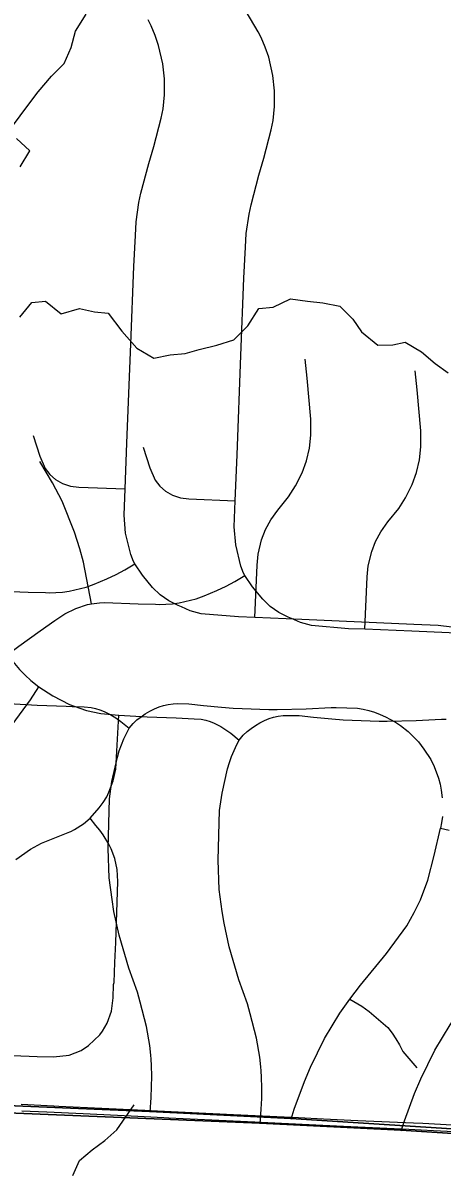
# Model space of a CAD drawing. Extents: x -38.2 to 41.9, y -4 to 24.9.
# Drawn here: x 5.477 to 5.806, y 16.353 to 17.256 of the extents above; entities that cross this region are included whole.
import ezdxf

# ---------------------------------------------------------------- set-up
doc = ezdxf.new("R2010")
doc.units = 0
for name, color, linetype in [('Default', 7, 'Continuous'), ('GM_X_County_Road', 7, 'Continuous'), ('GM_X_Interchange_Ramps', 7, 'Continuous'), ('GM_X_Minor_River', 7, 'Continuous'), ('GM_X_State_Location', 7, 'Continuous'), ('GM_X_Township_Road', 7, 'Continuous'), ('SH_Cut_Line', 7, 'Continuous')]:
    doc.layers.add(name, color=color, linetype=linetype)

msp = doc.modelspace()

# ---------------------------------------------------------------- linework, layer by layer
at = {"layer": 'Default'}
msp.add_lwpolyline([(5.83258, 16.38927), (5.79127, 16.39162), (5.78393, 16.39192), (5.74004, 16.39371), (5.71312, 16.395), (5.69362, 16.39593), (5.68228, 16.39648), (5.64239, 16.3984), (5.58285, 16.40133), (5.57267, 16.40172), (5.50518, 16.40499), (5.50125, 16.40519), (5.47568, 16.40638)], dxfattribs=at)
at = {"layer": 'GM_X_County_Road'}
msp.add_lwpolyline([(5.82652, 16.38452), (5.7996, 16.38581), (5.78009, 16.38674), (5.76875, 16.38729), (5.72886, 16.38921), (5.66933, 16.39214), (5.65915, 16.39253), (5.59165, 16.3958), (5.58772, 16.396), (5.56216, 16.39719), (5.5244, 16.39908), (5.49578, 16.4004), (5.47603, 16.40131)], dxfattribs=at)
at = {"layer": 'GM_X_Interchange_Ramps'}
for points in [[(4.49566, 17.35396), (4.52192, 17.2005), (4.54451, 17.10557), (4.61817, 16.92503), (4.63294, 16.85191), (4.66832, 16.74686), (4.68892, 16.69365), (4.75691, 16.63702), (4.77923, 16.59788), (4.79984, 16.5409), (4.80362, 16.49627), (4.79583, 16.43352), (4.87397, 16.43399), (5.33981, 16.41081), (5.57668, 16.40109), (5.68741, 16.39544), (5.98531, 16.37641)], [(4.58214, 17.34477), (4.6084, 17.19132), (4.63099, 17.09638), (4.70465, 16.91584), (4.71942, 16.84272), (4.7548, 16.73767), (4.7754, 16.68446), (4.84339, 16.62783), (4.8657, 16.58869), (4.88632, 16.53171), (4.89009, 16.48708), (4.88231, 16.42433), (4.96044, 16.4248), (5.42629, 16.40162), (5.66316, 16.3919), (5.77389, 16.38625), (6.07178, 16.36722)], [(5.98531, 16.37641), (5.68741, 16.39544), (5.57668, 16.40109), (5.33981, 16.41081), (4.87397, 16.43399), (4.79583, 16.43352), (4.54027, 16.45851), (4.43147, 16.4679), (4.27379, 16.48003)], [(6.07178, 16.36722), (5.77389, 16.38625), (5.66316, 16.3919), (5.42629, 16.40162), (4.96044, 16.4248), (4.88231, 16.42433), (4.62674, 16.44932), (4.51795, 16.45871), (4.36026, 16.47084), (4.28158, 16.4765)]]:
    msp.add_lwpolyline(points, dxfattribs=at)
at = {"layer": 'GM_X_Minor_River'}
for points in [[(5.46958, 17.17608), (5.48017, 17.19012), (5.48887, 17.20188), (5.49946, 17.2144), (5.5093, 17.22426), (5.51497, 17.23678), (5.51837, 17.24968), (5.52669, 17.26295)], [(5.4749, 17.14307), (5.48246, 17.15559), (5.47186, 17.16546)], [(5.47458, 17.02506), (5.48404, 17.03644), (5.49463, 17.03758), (5.50713, 17.02771), (5.5215, 17.03188), (5.53324, 17.02922), (5.54384, 17.02808), (5.55482, 17.01403), (5.56656, 17.00075), (5.57981, 16.99277), (5.59268, 16.99543), (5.60441, 16.99656), (5.61538, 16.99959), (5.62939, 17.003), (5.64263, 17.00717), (5.6536, 17.01817), (5.6623, 17.03183), (5.67365, 17.03296), (5.68727, 17.03941), (5.70052, 17.03751), (5.71263, 17.03636), (5.72588, 17.0337), (5.7361, 17.02345), (5.74292, 17.01359), (5.75579, 17.00296), (5.76753, 17.00333), (5.77736, 17.00523), (5.79024, 16.99763), (5.80084, 16.98852), (5.81106, 16.98131)], [(5.51608, 16.35076), (5.52145, 16.3625), (5.53133, 16.37078), (5.54122, 16.37831), (5.55072, 16.38659), (5.56446, 16.40624)]]:
    msp.add_lwpolyline(points, dxfattribs=at)
at = {"layer": 'GM_X_State_Location'}
for points in [[(5.87048, 16.77441), (5.78268, 16.77842), (5.74565, 16.77986), (5.73277, 16.78026), (5.70361, 16.78285), (5.69496, 16.78518), (5.688, 16.7882), (5.6855, 16.78929), (5.67812, 16.79301), (5.67136, 16.79777), (5.66537, 16.80347), (5.65741, 16.81311), (5.65136, 16.82209), (5.65026, 16.82387), (5.64831, 16.82931), (5.64418, 16.84614), (5.64305, 16.86034), (5.64382, 16.88083), (5.64521, 16.91683), (5.64814, 16.99479), (5.6506, 17.05555), (5.65183, 17.08008), (5.65252, 17.09082), (5.65464, 17.1059), (5.65622, 17.11312), (5.66237, 17.13644), (5.6663, 17.14982), (5.67208, 17.17207), (5.67356, 17.17945), (5.6747, 17.19054), (5.6746, 17.20291), (5.67341, 17.21482), (5.6701, 17.22926), (5.66741, 17.23706), (5.66416, 17.24465), (5.66186, 17.24925), (5.6524, 17.26504)], [(5.74565, 16.77986), (5.74757, 16.82098), (5.74831, 16.82958), (5.75101, 16.84078), (5.7541, 16.84888), (5.75829, 16.85647), (5.76371, 16.86425), (5.77222, 16.87467), (5.77756, 16.88317), (5.78282, 16.89358), (5.78621, 16.90288), (5.78859, 16.91288), (5.7897, 16.92311), (5.78975, 16.93562), (5.78675, 16.9679), (5.78521, 16.98279)], [(5.57142, 16.92289), (5.57668, 16.90663), (5.58096, 16.89698), (5.58455, 16.89217), (5.58903, 16.88817), (5.5946, 16.88508), (5.60087, 16.88313), (5.60739, 16.88236), (5.64382, 16.88083)], [(5.53093, 16.79988), (5.5245, 16.83256), (5.52164, 16.84299), (5.51757, 16.8562), (5.50771, 16.88032), (5.50025, 16.89477), (5.4904, 16.91168)], [(5.46522, 16.76003), (5.47387, 16.76659), (5.49067, 16.7785), (5.502, 16.78674), (5.51001, 16.79195), (5.51858, 16.79614), (5.52762, 16.79922), (5.53093, 16.79988), (5.53707, 16.80065), (5.54111, 16.80074), (5.56751, 16.79971), (5.5812, 16.79954), (5.58403, 16.79923), (5.59458, 16.79986), (5.59981, 16.80062), (5.61322, 16.80364), (5.61935, 16.80604), (5.62927, 16.81022), (5.63667, 16.81374), (5.64349, 16.81726), (5.65136, 16.82209)], [(5.4486, 16.79073), (5.45593, 16.77503), (5.46522, 16.76003), (5.46905, 16.75444), (5.47438, 16.74826), (5.4787, 16.7438), (5.48323, 16.73956), (5.48942, 16.73459), (5.50052, 16.72762), (5.51371, 16.72073), (5.5216, 16.71777), (5.52704, 16.71612), (5.53815, 16.71371), (5.55229, 16.71224), (5.57473, 16.71107), (5.59732, 16.71021), (5.60207, 16.71)], [(5.45664, 16.68897), (5.48282, 16.72446), (5.48942, 16.73459)], [(5.51457, 16.62102), (5.51757, 16.6225), (5.52466, 16.627), (5.52974, 16.6314), (5.53692, 16.63957), (5.54002, 16.64381), (5.54288, 16.64822), (5.54454, 16.65172), (5.54785, 16.6607), (5.55, 16.67001), (5.55229, 16.71224)], [(5.60207, 16.71), (5.61158, 16.70958), (5.6171, 16.70906), (5.62059, 16.70834), (5.62399, 16.70733), (5.6273, 16.70603), (5.62837, 16.70553), (5.63249, 16.70336), (5.63646, 16.70093), (5.64028, 16.69825), (5.64701, 16.69281)], [(5.64701, 16.69281), (5.65011, 16.69658), (5.65309, 16.69938), (5.65626, 16.70195), (5.65962, 16.70428), (5.66314, 16.70636), (5.6668, 16.70817), (5.67059, 16.70971), (5.67381, 16.71065), (5.67757, 16.71147), (5.68139, 16.71197), (5.68523, 16.71219), (5.69394, 16.71199), (5.7053, 16.7108), (5.71958, 16.70934), (5.72856, 16.70871), (5.73563, 16.70835), (5.75676, 16.70757), (5.76323, 16.70763), (5.78604, 16.70818), (5.80573, 16.70911), (5.80946, 16.70914)], [(5.66338, 16.39136), (5.66421, 16.40292), (5.66459, 16.41128), (5.66469, 16.41964), (5.66449, 16.428), (5.66414, 16.43301), (5.66391, 16.43612), (5.66307, 16.44366), (5.6605, 16.45861), (5.65562, 16.47767), (5.65339, 16.48549), (5.64661, 16.50449), (5.63897, 16.53027), (5.63501, 16.54885), (5.63349, 16.55822), (5.6313, 16.57548), (5.63049, 16.59836), (5.63152, 16.63753), (5.63345, 16.65104), (5.63782, 16.67009), (5.63921, 16.67505), (5.64088, 16.67991), (5.64284, 16.68467), (5.64507, 16.68931), (5.64701, 16.69281)], [(5.46915, 16.44495), (5.4881, 16.44429), (5.50099, 16.444), (5.5132, 16.44534), (5.52269, 16.44901), (5.52862, 16.45288), (5.53732, 16.46113), (5.53953, 16.46403), (5.54322, 16.47034), (5.54665, 16.47978), (5.54784, 16.49025), (5.54813, 16.50079), (5.5488, 16.50238), (5.5492, 16.51804), (5.55001, 16.53379), (5.55111, 16.56553), (5.55166, 16.58164), (5.55106, 16.59122), (5.54915, 16.59962), (5.54641, 16.60735), (5.54462, 16.61105), (5.54015, 16.6183), (5.53732, 16.62211), (5.53425, 16.62573), (5.52974, 16.6314)], [(5.47134, 16.59884), (5.48288, 16.60708), (5.49155, 16.61174), (5.51382, 16.62065), (5.51457, 16.62102)], [(5.77411, 16.38571), (5.77666, 16.39375), (5.78458, 16.41524), (5.78952, 16.4266), (5.8005, 16.44904), (5.81258, 16.469), (5.82034, 16.48004), (5.82872, 16.49111), (5.84914, 16.51604), (5.86501, 16.53765), (5.87094, 16.54804), (5.87592, 16.55797), (5.88151, 16.57357), (5.8867, 16.59292), (5.89152, 16.61443)]]:
    msp.add_lwpolyline(points, dxfattribs=at)
at = {"layer": 'GM_X_Township_Road'}
for points in [[(5.82467, 16.78027), (5.80315, 16.78273), (5.784, 16.7836), (5.6962, 16.78761), (5.65917, 16.78905), (5.6463, 16.78945), (5.61713, 16.79204), (5.60849, 16.79437), (5.60153, 16.79739), (5.59902, 16.79847), (5.59165, 16.8022), (5.58489, 16.80696), (5.5789, 16.81265), (5.57094, 16.8223), (5.56488, 16.83128), (5.56378, 16.83306), (5.56183, 16.8385), (5.5577, 16.85533), (5.55658, 16.86953), (5.55735, 16.89002), (5.55873, 16.92602), (5.56166, 17.00397), (5.56413, 17.06474), (5.56536, 17.08927), (5.56605, 17.10001), (5.56816, 17.11509), (5.56974, 17.12231), (5.5759, 17.14563), (5.57982, 17.15901), (5.5856, 17.18126), (5.58708, 17.18864), (5.58822, 17.19972), (5.58812, 17.2121), (5.58693, 17.22401), (5.58362, 17.23845), (5.58093, 17.24625), (5.57768, 17.25384), (5.57538, 17.25844)], [(5.65917, 16.78905), (5.6611, 16.83017), (5.66183, 16.83876), (5.66453, 16.84997), (5.66762, 16.85807), (5.67181, 16.86566), (5.67723, 16.87344), (5.68574, 16.88386), (5.69108, 16.89236), (5.69634, 16.90277), (5.69973, 16.91207), (5.70211, 16.92207), (5.70322, 16.9323), (5.70328, 16.94481), (5.70027, 16.97709), (5.69873, 16.99198)], [(5.48494, 16.93208), (5.4902, 16.91581), (5.49448, 16.90617), (5.49807, 16.90136), (5.50255, 16.89736), (5.50812, 16.89427), (5.51439, 16.89232), (5.52091, 16.89155), (5.55735, 16.89002)], [(5.37875, 16.76921), (5.38739, 16.77578), (5.40419, 16.78769), (5.41552, 16.79593), (5.42353, 16.80114), (5.4321, 16.80533), (5.44114, 16.80841), (5.44445, 16.80907), (5.4506, 16.80984), (5.45463, 16.80993), (5.48104, 16.8089), (5.49473, 16.80873), (5.49755, 16.80842), (5.5081, 16.80904), (5.51334, 16.80981), (5.52674, 16.81283), (5.53287, 16.81523), (5.54279, 16.81941), (5.55019, 16.82293), (5.55701, 16.82645), (5.56488, 16.83128)], [(5.36213, 16.79992), (5.36946, 16.78422), (5.37875, 16.76921), (5.38257, 16.76363), (5.38791, 16.75745), (5.39222, 16.75299), (5.39675, 16.74875), (5.40294, 16.74378), (5.41405, 16.73681), (5.42723, 16.72992), (5.43512, 16.72696), (5.44056, 16.72531), (5.45167, 16.7229), (5.46581, 16.72143), (5.48825, 16.72026), (5.51084, 16.7194), (5.51559, 16.71919)], [(5.51559, 16.71919), (5.5251, 16.71877), (5.53062, 16.71825), (5.53411, 16.71753), (5.53751, 16.71652), (5.54083, 16.71522), (5.54189, 16.71471), (5.54601, 16.71255), (5.54998, 16.71012), (5.5538, 16.70744), (5.56053, 16.70199)], [(5.56053, 16.70199), (5.56364, 16.70577), (5.56661, 16.70857), (5.56979, 16.71114), (5.57314, 16.71347), (5.57666, 16.71555), (5.58033, 16.71736), (5.58411, 16.7189), (5.58733, 16.71984), (5.59109, 16.72065), (5.59491, 16.72116), (5.59876, 16.72138), (5.60747, 16.72118), (5.61882, 16.71999), (5.6331, 16.71853), (5.64208, 16.7179), (5.64915, 16.71754), (5.67028, 16.71676), (5.67676, 16.71682), (5.69956, 16.71737), (5.71925, 16.7183), (5.72299, 16.71832), (5.73141, 16.71818), (5.73981, 16.71774), (5.74433, 16.717), (5.74885, 16.71595), (5.7533, 16.71461), (5.75765, 16.71298), (5.76189, 16.71107), (5.76966, 16.70681), (5.77365, 16.70422), (5.77978, 16.6994), (5.78772, 16.69147), (5.79206, 16.68572), (5.79746, 16.67762), (5.80012, 16.67211), (5.80346, 16.66292), (5.8047, 16.65819), (5.80563, 16.65339), (5.80647, 16.64736)], [(5.5769, 16.40055), (5.57773, 16.41211), (5.57811, 16.42046), (5.57821, 16.42883), (5.57801, 16.43719), (5.57767, 16.4422), (5.57744, 16.44531), (5.5766, 16.45285), (5.57402, 16.46779), (5.56915, 16.48686), (5.56691, 16.49467), (5.56014, 16.51368), (5.55249, 16.53946), (5.54854, 16.55804), (5.54701, 16.56741), (5.54482, 16.58467), (5.54401, 16.60755), (5.54504, 16.64672), (5.54697, 16.66023), (5.55134, 16.67928), (5.55273, 16.68424), (5.5544, 16.6891), (5.55636, 16.69386), (5.55859, 16.6985), (5.56053, 16.70199)], [(5.80654, 16.63272), (5.80596, 16.62787), (5.80504, 16.62362), (5.81183, 16.6221)], [(5.68763, 16.3949), (5.69018, 16.40294), (5.6981, 16.42443), (5.70305, 16.43579), (5.71403, 16.45823), (5.72611, 16.47819), (5.73386, 16.48923), (5.74224, 16.5003), (5.76266, 16.52523), (5.77854, 16.54684), (5.78446, 16.55723), (5.78944, 16.56716), (5.79503, 16.58276), (5.80022, 16.60211), (5.80504, 16.62362)], [(5.73386, 16.48923), (5.74314, 16.4837), (5.74899, 16.47944), (5.76013, 16.47022), (5.76366, 16.46695), (5.767, 16.4626), (5.7701, 16.45808), (5.77294, 16.45339), (5.77556, 16.44813), (5.78656, 16.43527)]]:
    msp.add_lwpolyline(points, dxfattribs=at)
at = {"layer": 'SH_Cut_Line'}
for points in [[(5.98531, 16.37641), (5.68741, 16.39544), (5.57668, 16.40109), (5.33981, 16.41081), (4.87397, 16.43399), (4.79583, 16.43352), (4.54027, 16.45851), (4.43147, 16.4679), (4.27379, 16.48003)], [(4.27379, 16.48003), (4.43147, 16.4679), (4.54027, 16.45851), (4.79583, 16.43352), (4.87397, 16.43399), (5.33981, 16.41081), (5.57668, 16.40109), (5.68741, 16.39544), (5.98531, 16.37641)]]:
    msp.add_lwpolyline(points, dxfattribs=at)

doc.saveas('drawing.dxf')
